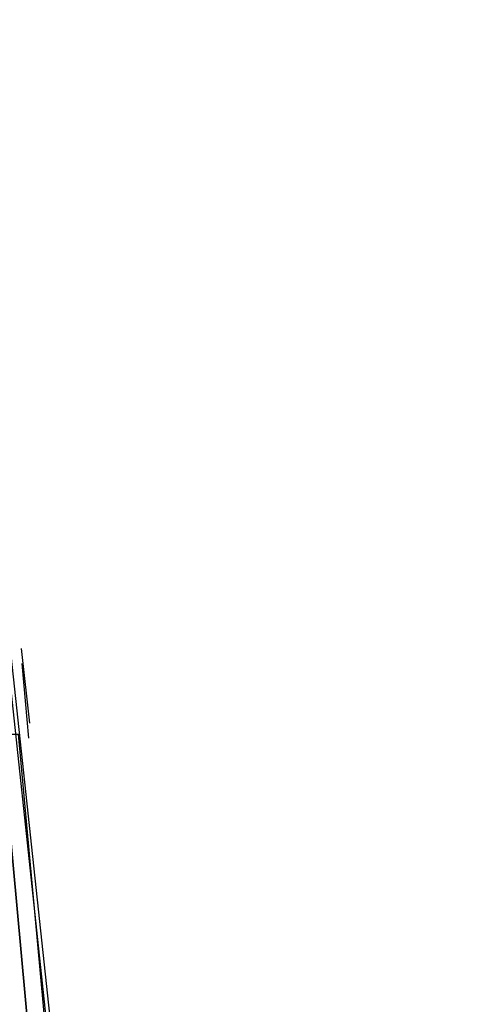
# Model space of a CAD drawing. Header units: feet. Extents: x -79 to 198, y -22 to 181.
# Tile 897 of 982: x 137.201 to 137.547, y 126.582 to 127.344. Entities that reach past the tile are written whole.
import ezdxf

# ---------------------------------------------------------------- set-up
doc = ezdxf.new("R2010")
doc.units = ezdxf.units.FT
doc.layers.add('A-LINEA', color=7, linetype='CONTINUOUS')

msp = doc.modelspace()

# ---------------------------------------------------------------- linework, layer by layer
at = {"layer": 'A-LINEA'}
for p, q in [((137.2023, 126.8574), (137.2088, 126.7998)), ((137.2023, 126.8574), (137.2088, 126.7998)), ((137.2027, 126.8458), (137.208, 126.7881)), ((137.2027, 126.8458), (137.208, 126.7881))]:
    msp.add_line(p, q, dxfattribs=at)
for points in [[(138.3067, 108.7111), (138.2133, 112.1778), (138.0667, 115.6578), (137.8533, 119.1244), (137.6, 122.5911), (137.28, 126.0578), (136.9067, 129.5244), (136.48, 132.9778), (136, 136.4178), (135.4667, 139.8578), (134.88, 143.2844)], [(138.3067, 108.7111), (138.2133, 112.1778), (138.0667, 115.6578), (137.8533, 119.1244), (137.6, 122.5911), (137.28, 126.0578), (136.9067, 129.5244), (136.48, 132.9778), (136, 136.4178), (135.4667, 139.8578), (134.88, 143.2844)], [(138.3467, 106.2578), (138.2933, 109.6444), (138.1733, 113.0311), (138.0267, 116.4044), (137.8133, 119.7778), (137.5467, 123.1511), (137.2267, 126.5244), (136.8667, 129.8844), (136.4533, 133.2444), (135.9733, 136.5911), (135.4533, 139.9378), (134.88, 143.2711)], [(138.3467, 106.2578), (138.2933, 109.6444), (138.1733, 113.0311), (138.0267, 116.4044), (137.8133, 119.7778), (137.5467, 123.1511), (137.2267, 126.5244), (136.8667, 129.8844), (136.4533, 133.2444), (135.9733, 136.5911), (135.4533, 139.9378), (134.88, 143.2711)], [(137.1733, 126.7911), (137.1867, 126.7911), (137.5467, 122.8578), (137.5333, 122.8578), (137.52, 122.8578), (137.16, 126.7911), (137.1733, 126.7911)], [(137.1733, 126.7911), (137.1867, 126.7911), (137.5467, 122.8578), (137.5333, 122.8578), (137.52, 122.8578), (137.16, 126.7911), (137.1733, 126.7911)], [(137.2, 126.7911), (137.56, 122.8711), (137.56, 122.8578), (137.5467, 122.8578), (137.1867, 126.7911), (137.2, 126.7911)], [(137.2, 126.7911), (137.56, 122.8711), (137.56, 122.8578), (137.5467, 122.8578), (137.1867, 126.7911), (137.2, 126.7911)]]:
    msp.add_lwpolyline(points, dxfattribs=at)

doc.saveas('drawing.dxf')
